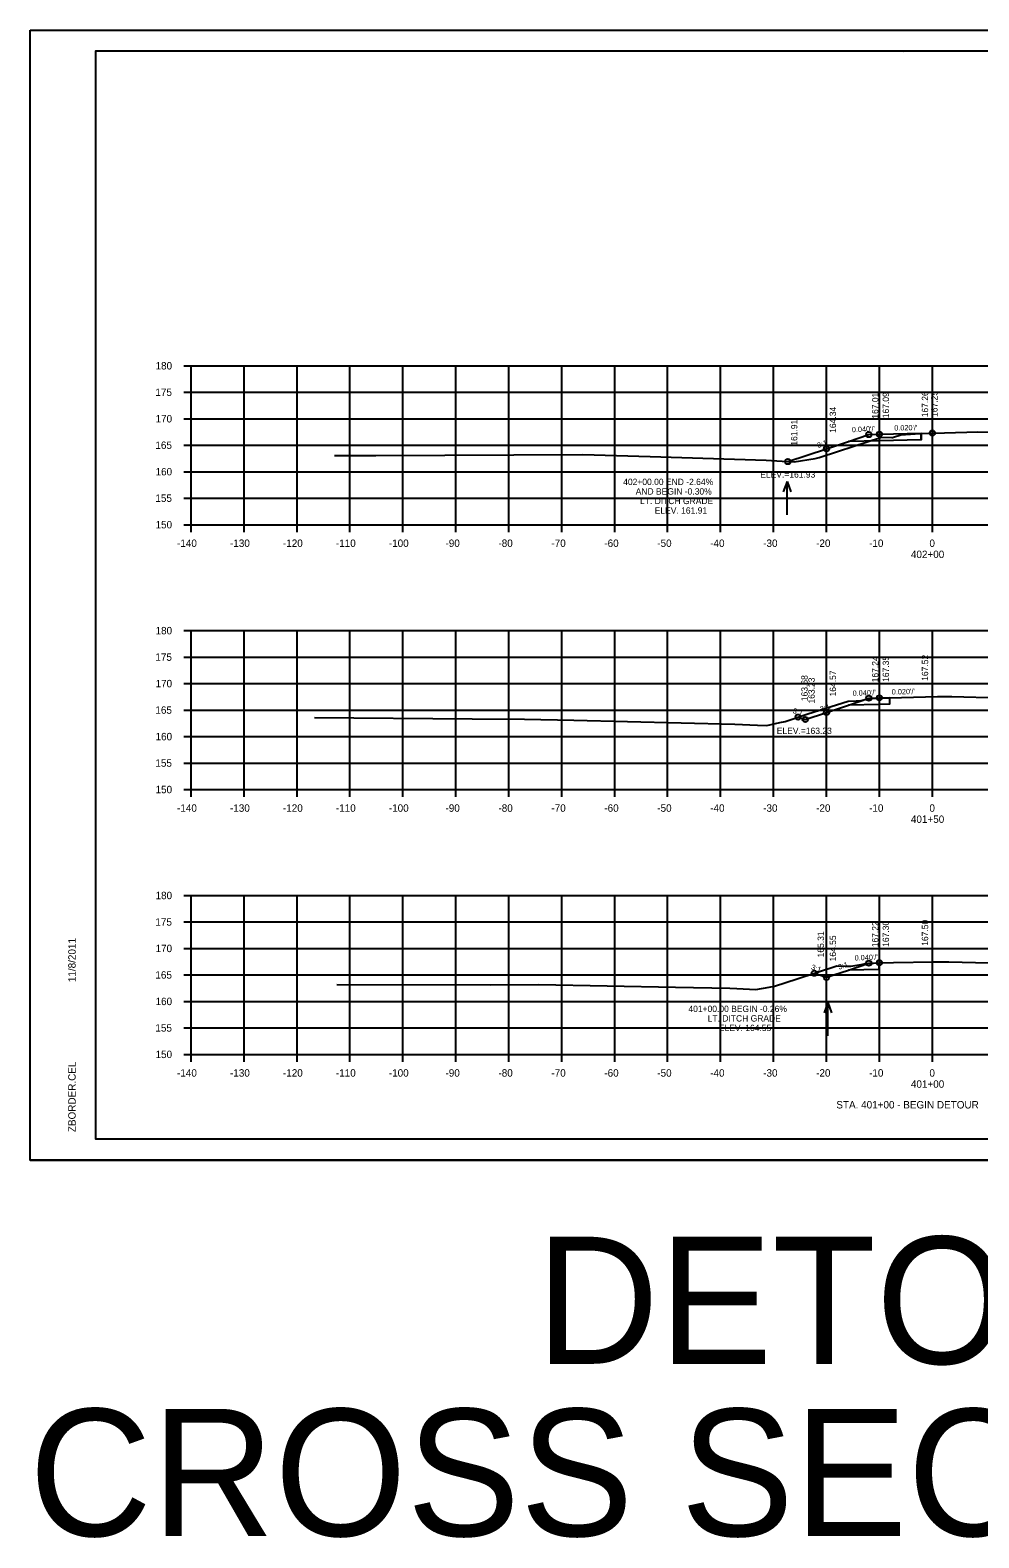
# Model space of a CAD drawing. Extents: x 1368503 to 1373085, y 379840 to 381833.
# Drawn here: x 1372751.7 to 1372930.9, y 379890.3 to 380175 of the extents above; entities that cross this region are included whole.
import ezdxf

# ---------------------------------------------------------------- set-up
doc = ezdxf.new("R2010")
doc.units = 0
for name, color, linetype in [('S_BRIDGE', 7, 'Continuous'), ('S_EDGE_PAVEMENT', 7, 'Continuous'), ('S_GRAVEL_ROAD', 7, 'Continuous'), ('S_MISC_BOUNDARY', 7, 'Continuous'), ('S_OBSCURES', 7, 'Continuous'), ('S_PHOTO_CENTERS', 7, 'Continuous'), ('S_PHOTO_NOTES', 7, 'Continuous'), ('S_RDW_PT_SYM', 7, 'Continuous'), ('S_SHOULDER', 7, 'Continuous'), ('S_STREAM_ANNOT', 7, 'Continuous'), ('S_TRAILS', 7, 'Continuous'), ('S_TRAILS_ANNOT', 7, 'Continuous'), ('S_TREE', 7, 'Continuous')]:
    doc.layers.add(name, color=color, linetype=linetype)

msp = doc.modelspace()

# ---------------------------------------------------------------- linework, layer by layer
at = {"layer": 'S_BRIDGE'}
for p, q in [((1372764.08, 380171.07), (1373080.26, 380171.07)), ((1372764.08, 379965.61), (1372764.08, 380171.07)), ((1372916.6, 380170.81), (1372916.6, 380170.81)), ((1372916.6, 380170.81), (1372916.6, 380170.81)), ((1372764.08, 379965.61), (1372764.08, 379965.61)), ((1373080.26, 379965.61), (1372764.08, 379965.61))]:
    msp.add_line(p, q, dxfattribs=at)
at = {"layer": 'S_EDGE_PAVEMENT'}
for p, q in [((1372780.68, 380111.61), (1372782.08, 380111.61)), ((1372782.08, 380081.61), (1372782.08, 380111.61)), ((1372780.68, 380106.61), (1372782.08, 380106.61)), ((1372780.68, 380101.61), (1372782.08, 380101.61)), ((1372780.68, 380096.61), (1372782.08, 380096.61)), ((1372780.68, 380091.61), (1372782.08, 380091.61)), ((1372780.68, 380086.61), (1372782.08, 380086.61)), ((1372780.68, 380081.61), (1372782.08, 380081.61)), ((1372782.08, 380081.61), (1373062.08, 380081.61)), ((1372782.08, 380080.21), (1372782.08, 380081.61)), ((1372792.08, 380080.21), (1372792.08, 380081.61)), ((1372802.08, 380080.21), (1372802.08, 380081.61)), ((1372812.08, 380080.21), (1372812.08, 380081.61)), ((1372822.08, 380080.21), (1372822.08, 380081.61)), ((1372832.08, 380080.21), (1372832.08, 380081.61)), ((1372842.08, 380080.21), (1372842.08, 380081.61)), ((1372852.08, 380080.21), (1372852.08, 380081.61)), ((1372862.08, 380080.21), (1372862.08, 380081.61)), ((1372872.08, 380080.21), (1372872.08, 380081.61)), ((1372882.08, 380080.21), (1372882.08, 380081.61)), ((1372892.08, 380080.21), (1372892.08, 380081.61)), ((1372902.08, 380080.21), (1372902.08, 380081.61)), ((1372912.08, 380080.21), (1372912.08, 380081.61)), ((1372922.08, 380080.21), (1372922.08, 380081.61)), ((1372780.68, 380061.61), (1372782.08, 380061.61)), ((1372782.08, 380031.61), (1372782.08, 380061.61)), ((1372780.68, 380056.61), (1372782.08, 380056.61)), ((1372780.68, 380051.61), (1372782.08, 380051.61)), ((1372780.68, 380046.61), (1372782.08, 380046.61)), ((1372780.68, 380041.61), (1372782.08, 380041.61)), ((1372780.68, 380036.61), (1372782.08, 380036.61)), ((1372780.68, 380031.61), (1372782.08, 380031.61)), ((1372782.08, 380031.61), (1373062.08, 380031.61)), ((1372782.08, 380030.21), (1372782.08, 380031.61)), ((1372792.08, 380030.21), (1372792.08, 380031.61)), ((1372802.08, 380030.21), (1372802.08, 380031.61)), ((1372812.08, 380030.21), (1372812.08, 380031.61)), ((1372822.08, 380030.21), (1372822.08, 380031.61)), ((1372832.08, 380030.21), (1372832.08, 380031.61)), ((1372842.08, 380030.21), (1372842.08, 380031.61)), ((1372852.08, 380030.21), (1372852.08, 380031.61)), ((1372862.08, 380030.21), (1372862.08, 380031.61)), ((1372872.08, 380030.21), (1372872.08, 380031.61)), ((1372882.08, 380030.21), (1372882.08, 380031.61)), ((1372892.08, 380030.21), (1372892.08, 380031.61)), ((1372902.08, 380030.21), (1372902.08, 380031.61)), ((1372912.08, 380030.21), (1372912.08, 380031.61)), ((1372922.08, 380030.21), (1372922.08, 380031.61)), ((1372780.68, 380011.61), (1372782.08, 380011.61)), ((1372782.08, 379981.61), (1372782.08, 380011.61)), ((1372780.68, 380006.61), (1372782.08, 380006.61)), ((1372780.68, 380001.61), (1372782.08, 380001.61)), ((1372780.68, 379996.61), (1372782.08, 379996.61)), ((1372780.68, 379991.61), (1372782.08, 379991.61)), ((1372780.68, 379986.61), (1372782.08, 379986.61)), ((1372780.68, 379981.61), (1372782.08, 379981.61)), ((1372782.08, 379981.61), (1373062.08, 379981.61)), ((1372782.08, 379980.21), (1372782.08, 379981.61)), ((1372792.08, 379980.21), (1372792.08, 379981.61)), ((1372802.08, 379980.21), (1372802.08, 379981.61)), ((1372812.08, 379980.21), (1372812.08, 379981.61)), ((1372822.08, 379980.21), (1372822.08, 379981.61)), ((1372832.08, 379980.21), (1372832.08, 379981.61)), ((1372842.08, 379980.21), (1372842.08, 379981.61)), ((1372852.08, 379980.21), (1372852.08, 379981.61)), ((1372862.08, 379980.21), (1372862.08, 379981.61)), ((1372872.08, 379980.21), (1372872.08, 379981.61)), ((1372882.08, 379980.21), (1372882.08, 379981.61)), ((1372892.08, 379980.21), (1372892.08, 379981.61)), ((1372902.08, 379980.21), (1372902.08, 379981.61)), ((1372912.08, 379980.21), (1372912.08, 379981.61)), ((1372922.08, 379980.21), (1372922.08, 379981.61))]:
    msp.add_line(p, q, dxfattribs=at)
at = {"layer": 'S_GRAVEL_ROAD'}
for p, q in [((1372894.62, 380089.76), (1372893.92, 380087.83)), ((1372894.62, 380083.47), (1372894.62, 380089.76)), ((1372894.62, 380089.76), (1372895.32, 380087.83)), ((1372902.32, 379991.38), (1372901.62, 379989.46)), ((1372902.32, 379985.1), (1372902.32, 379991.38)), ((1372902.32, 379991.38), (1372903.02, 379989.46))]:
    msp.add_line(p, q, dxfattribs=at)
at = {"layer": 'S_MISC_BOUNDARY'}
for points in [[(1372809.18, 380094.69), (1372816.97, 380094.68), (1372856.08, 380094.85), (1372868.75, 380094.5), (1372890.69, 380093.8), (1372894.7, 380093.52), (1372896, 380093.46), (1372899.95, 380094.11), (1372900.71, 380094.26), (1372904.35, 380095.49), (1372912.45, 380098.11), (1372914.4, 380098.08), (1372914.57, 380098.06), (1372914.75, 380098.11), (1372916.1, 380098.54), (1372919.79, 380098.8), (1372919.96, 380098.82), (1372920.12, 380098.82), (1372930.67, 380099.11), (1372939.72, 380098.94)], [(1372805.38, 380045.2), (1372835.18, 380044.94), (1372845.03, 380044.89), (1372854.38, 380044.68), (1372884.76, 380043.93), (1372889.04, 380043.78), (1372890.84, 380043.71), (1372893.25, 380044.28), (1372894.26, 380044.48), (1372898.55, 380045.89), (1372906.14, 380048.29), (1372907.71, 380048.36), (1372908.39, 380048.36), (1372909.81, 380048.74), (1372909.93, 380048.77), (1372910.28, 380048.79), (1372913.97, 380048.94), (1372923.02, 380049.15), (1372924.42, 380049.18), (1372925.76, 380049.15), (1372934.88, 380048.95)], [(1372809.58, 379994.79), (1372838.6, 379994.76), (1372847.73, 379994.79), (1372873.56, 379994.29), (1372883.84, 379994.12), (1372885.15, 379994.05), (1372888.73, 379993.89), (1372891.23, 379994.33), (1372892.25, 379994.48), (1372896.52, 379995.86), (1372904.03, 379998.3), (1372905.71, 379998.29), (1372906.65, 379998.28), (1372908.96, 379998.67), (1372909.39, 379998.75), (1372909.91, 379998.78), (1372912.04, 379998.9), (1372914.76, 379998.95), (1372922.24, 379999.11), (1372925.16, 379999.06), (1372932.76, 379998.91)]]:
    msp.add_lwpolyline(points, dxfattribs=at)
at = {"layer": 'S_OBSCURES'}
for points in [[(1372919.96, 380098.86), (1372919.96, 380097.61), (1372912.08, 380097.45), (1372906.22, 380097.33)], [(1372913.97, 380048.96), (1372913.97, 380047.71), (1372912.08, 380047.68), (1372906.22, 380047.56)], [(1372912.03, 379998.91), (1372912.03, 379997.66), (1372906.22, 379997.54)]]:
    msp.add_lwpolyline(points, dxfattribs=at)
at = {"layer": 'S_PHOTO_CENTERS'}
for p, q in [((1372782.08, 380111.61), (1373062.08, 380111.61)), ((1372782.08, 380081.61), (1372782.08, 380111.61)), ((1372792.08, 380081.61), (1372792.08, 380111.61)), ((1372802.08, 380081.61), (1372802.08, 380111.61)), ((1372812.08, 380081.61), (1372812.08, 380111.61)), ((1372822.08, 380081.61), (1372822.08, 380111.61)), ((1372832.08, 380081.61), (1372832.08, 380111.61)), ((1372842.08, 380081.61), (1372842.08, 380111.61)), ((1372852.08, 380081.61), (1372852.08, 380111.61)), ((1372862.08, 380081.61), (1372862.08, 380111.61)), ((1372872.08, 380081.61), (1372872.08, 380111.61)), ((1372882.08, 380081.61), (1372882.08, 380111.61)), ((1372892.08, 380081.61), (1372892.08, 380111.61)), ((1372902.08, 380081.61), (1372902.08, 380111.61)), ((1372912.08, 380081.61), (1372912.08, 380111.61)), ((1372922.08, 380081.61), (1372922.08, 380111.61)), ((1372782.08, 380106.61), (1373062.08, 380106.61)), ((1372782.08, 380101.61), (1373062.08, 380101.61)), ((1372782.08, 380096.61), (1373062.08, 380096.61)), ((1372782.08, 380091.61), (1373062.08, 380091.61)), ((1372782.08, 380086.61), (1373062.08, 380086.61)), ((1372782.08, 380081.61), (1373062.08, 380081.61)), ((1372782.08, 380061.61), (1373062.08, 380061.61)), ((1372782.08, 380031.61), (1372782.08, 380061.61)), ((1372792.08, 380031.61), (1372792.08, 380061.61)), ((1372802.08, 380031.61), (1372802.08, 380061.61)), ((1372812.08, 380031.61), (1372812.08, 380061.61)), ((1372822.08, 380031.61), (1372822.08, 380061.61)), ((1372832.08, 380031.61), (1372832.08, 380061.61)), ((1372842.08, 380031.61), (1372842.08, 380061.61)), ((1372852.08, 380031.61), (1372852.08, 380061.61)), ((1372862.08, 380031.61), (1372862.08, 380061.61)), ((1372872.08, 380031.61), (1372872.08, 380061.61)), ((1372882.08, 380031.61), (1372882.08, 380061.61)), ((1372892.08, 380031.61), (1372892.08, 380061.61)), ((1372902.08, 380031.61), (1372902.08, 380061.61)), ((1372912.08, 380031.61), (1372912.08, 380061.61)), ((1372922.08, 380031.61), (1372922.08, 380061.61)), ((1372782.08, 380056.61), (1373062.08, 380056.61)), ((1372782.08, 380051.61), (1373062.08, 380051.61)), ((1372782.08, 380046.61), (1373062.08, 380046.61)), ((1372782.08, 380041.61), (1373062.08, 380041.61)), ((1372782.08, 380036.61), (1373062.08, 380036.61)), ((1372782.08, 380031.61), (1373062.08, 380031.61)), ((1372782.08, 380011.61), (1373062.08, 380011.61)), ((1372782.08, 379981.61), (1372782.08, 380011.61)), ((1372792.08, 379981.61), (1372792.08, 380011.61)), ((1372802.08, 379981.61), (1372802.08, 380011.61)), ((1372812.08, 379981.61), (1372812.08, 380011.61)), ((1372822.08, 379981.61), (1372822.08, 380011.61)), ((1372832.08, 379981.61), (1372832.08, 380011.61)), ((1372842.08, 379981.61), (1372842.08, 380011.61)), ((1372852.08, 379981.61), (1372852.08, 380011.61)), ((1372862.08, 379981.61), (1372862.08, 380011.61)), ((1372872.08, 379981.61), (1372872.08, 380011.61)), ((1372882.08, 379981.61), (1372882.08, 380011.61)), ((1372892.08, 379981.61), (1372892.08, 380011.61)), ((1372902.08, 379981.61), (1372902.08, 380011.61)), ((1372912.08, 379981.61), (1372912.08, 380011.61)), ((1372922.08, 379981.61), (1372922.08, 380011.61)), ((1372782.08, 380006.61), (1373062.08, 380006.61)), ((1372782.08, 380001.61), (1373062.08, 380001.61)), ((1372782.08, 379996.61), (1373062.08, 379996.61)), ((1372782.08, 379991.61), (1373062.08, 379991.61)), ((1372782.08, 379986.61), (1373062.08, 379986.61)), ((1372782.08, 379981.61), (1373062.08, 379981.61))]:
    msp.add_line(p, q, dxfattribs=at)
at = {"layer": 'S_PHOTO_NOTES'}
for p, q in [((1372751.68, 380174.97), (1373085.01, 380174.97)), ((1372919.96, 380097.61), (1372919.96, 380098.82)), ((1372912.03, 379997.66), (1372912.03, 379998.9)), ((1372751.68, 379961.63), (1373085.01, 379961.63))]:
    msp.add_line(p, q, dxfattribs=at)
for points in [[(1372751.67, 380174.97), (1373085.01, 380174.97), (1373085.01, 379961.63), (1372751.67, 379961.63)], [(1372998, 380171.07), (1372998, 380161.19), (1373033.73, 380161.19), (1373033.73, 380158.27), (1373056.93, 380158.27), (1373056.93, 380133.94), (1373080.26, 380133.94), (1373080.26, 379965.61), (1372764.08, 379965.61), (1372764.08, 380171.07)]]:
    msp.add_lwpolyline(points, close=True, dxfattribs=at)
for centre in [(1372910.08, 380098.62), (1372912.08, 380098.7), (1372922.08, 380098.9), (1372902.08, 380095.95), (1372894.78, 380093.52), (1372910.08, 380048.85), (1372912.08, 380048.93), (1372896.72, 380045.29), (1372898.06, 380044.84), (1372902.08, 380046.18), (1372899.79, 379996.92), (1372902.08, 379996.16), (1372902.08, 379996.16), (1372910.08, 379998.83), (1372912.08, 379998.91)]:
    msp.add_circle(centre, 0.5, dxfattribs=at)
at = {"layer": 'S_STREAM_ANNOT'}
for points in [[(1372894.78, 380093.52), (1372902.08, 380095.95), (1372906.22, 380097.33), (1372910.08, 380098.62), (1372912.08, 380098.7), (1372919.96, 380098.86)], [(1372896.72, 380045.29), (1372898.06, 380044.84), (1372902.08, 380046.18), (1372906.22, 380047.56), (1372910.08, 380048.85), (1372912.08, 380048.93), (1372913.97, 380048.96)], [(1372899.79, 379996.92), (1372902.08, 379996.16), (1372902.08, 379996.16), (1372906.22, 379997.54), (1372910.08, 379998.83), (1372912.03, 379998.91)]]:
    msp.add_lwpolyline(points, dxfattribs=at)

# ---------------------------------------------------------------- texts
at = {"layer": 'S_BRIDGE'}
for s, p in [('11/8/2011', (1372760.27, 379995.25)), ('ZBORDER.CEL', (1372760.27, 379966.94))]:
    msp.add_text(s, height=1.4, rotation=90, dxfattribs=at).set_placement(p)
at = {"layer": 'S_GRAVEL_ROAD'}
for s, p in [('ELEV.=161.93', (1372889.57, 380090.49)), ('402+00.00 END -2.64%', (1372863.68, 380089.09)), ('AND BEGIN -0.30%', (1372866.04, 380087.29)), ('LT. DITCH GRADE', (1372866.86, 380085.49)), ('ELEV. 161.91', (1372869.63, 380083.69)), ('ELEV.=163.23', (1372892.69, 380042.1)), ('401+00.00 BEGIN -0.26%', (1372876, 379989.61)), ('LT. DITCH GRADE', (1372879.64, 379987.81)), ('ELEV. 164.55', (1372881.74, 379986.01))]:
    msp.add_text(s, height=1.2, dxfattribs=at).set_placement(p)
at = {"layer": 'S_PHOTO_NOTES'}
for s, p in [('DETOUR', (1372847.25, 379923.19)), ('CROSS SECTIONS', (1372751.48, 379890.68))]:
    msp.add_text(s, height=24, dxfattribs=at).set_placement(p)
at = {"layer": 'S_RDW_PT_SYM'}
for s, rotation, p in [("0.040'/'", 2.2906, (1372906.88, 380099.05)), ("0.020'/'", 1.1458, (1372914.88, 380099.37)), ('3:1', 18.4349, (1372900.49, 380096.07)), ("0.040'/'", 2.2906, (1372907.03, 380049.28)), ("0.020'/'", 1.1458, (1372914.41, 380049.55)), ('3:1', 341.5668, (1372895.61, 380046.07)), ('3:1', 18.4349, (1372901.04, 380046.26)), ("0.040'/'", 2.2906, (1372907.41, 379999.32)), ('3:1', 341.5668, (1372899.09, 379997.69)), ('3:1', 18.4349, (1372904.45, 379997.58))]:
    msp.add_text(s, height=1, rotation=rotation, dxfattribs=at).set_placement(p)
at = {"layer": 'S_SHOULDER'}
for s, p in [('167.01', (1372911.88, 380101.62)), ('167.09', (1372913.88, 380101.7)), ('167.25', (1372923.05, 380101.95)), ('164.34', (1372903.88, 380098.95)), ('161.91', (1372896.58, 380096.52)), ('167.24', (1372911.88, 380051.85)), ('167.35', (1372913.88, 380051.93)), ('164.57', (1372903.88, 380049.18)), ('163.68', (1372898.52, 380048.29)), ('163.23', (1372899.86, 380047.84)), ('167.22', (1372911.88, 380001.83)), ('167.30', (1372913.88, 380001.91)), ('165.31', (1372901.59, 379999.92)), ('164.55', (1372903.88, 379999.16)), ('164.55', (1372903.88, 379999.16))]:
    msp.add_text(s, height=1.2, rotation=90, dxfattribs=at).set_placement(p)
at = {"layer": 'S_TRAILS'}
for s, p in [('180', (1372775.36, 380110.91)), ('175', (1372775.33, 380105.91)), ('170', (1372775.36, 380100.91)), ('165', (1372775.33, 380095.91)), ('160', (1372775.36, 380090.91)), ('155', (1372775.33, 380085.91)), ('150', (1372775.36, 380080.91)), ('-140', (1372779.42, 380077.41)), ('-130', (1372789.42, 380077.41)), ('-120', (1372799.42, 380077.41)), ('-110', (1372809.42, 380077.41)), ('-100', (1372819.42, 380077.41)), ('-90', (1372830.12, 380077.41)), ('-80', (1372840.12, 380077.41)), ('-70', (1372850.12, 380077.41)), ('-60', (1372860.12, 380077.41)), ('-50', (1372870.12, 380077.41)), ('-40', (1372880.12, 380077.41)), ('-30', (1372890.12, 380077.41)), ('-20', (1372900.12, 380077.41)), ('-10', (1372910.12, 380077.41)), ('402+00', (1372918.02, 380075.31)), ('0', (1372921.52, 380077.41)), ('180', (1372775.36, 380060.91)), ('175', (1372775.33, 380055.91)), ('170', (1372775.36, 380050.91)), ('165', (1372775.33, 380045.91)), ('160', (1372775.36, 380040.91)), ('155', (1372775.33, 380035.91)), ('150', (1372775.36, 380030.91)), ('-140', (1372779.42, 380027.41)), ('-130', (1372789.42, 380027.41)), ('-120', (1372799.42, 380027.41)), ('-110', (1372809.42, 380027.41)), ('-100', (1372819.42, 380027.41)), ('-90', (1372830.12, 380027.41)), ('-80', (1372840.12, 380027.41)), ('-70', (1372850.12, 380027.41)), ('-60', (1372860.12, 380027.41)), ('-50', (1372870.12, 380027.41)), ('-40', (1372880.12, 380027.41)), ('-30', (1372890.12, 380027.41)), ('-20', (1372900.12, 380027.41)), ('-10', (1372910.12, 380027.41)), ('0', (1372921.52, 380027.41)), ('401+50', (1372918.02, 380025.31)), ('180', (1372775.36, 380010.91)), ('175', (1372775.33, 380005.91)), ('170', (1372775.36, 380000.91)), ('165', (1372775.33, 379995.91)), ('160', (1372775.36, 379990.91)), ('155', (1372775.33, 379985.91)), ('150', (1372775.36, 379980.91)), ('-140', (1372779.42, 379977.41)), ('-130', (1372789.42, 379977.41)), ('-120', (1372799.42, 379977.41)), ('-110', (1372809.42, 379977.41)), ('-100', (1372819.42, 379977.41)), ('-90', (1372830.12, 379977.41)), ('-80', (1372840.12, 379977.41)), ('-70', (1372850.12, 379977.41)), ('-60', (1372860.12, 379977.41)), ('-50', (1372870.12, 379977.41)), ('-40', (1372880.12, 379977.41)), ('-30', (1372890.12, 379977.41)), ('-20', (1372900.12, 379977.41)), ('-10', (1372910.12, 379977.41)), ('401+00', (1372918.02, 379975.31)), ('0', (1372921.52, 379977.41))]:
    msp.add_text(s, height=1.4, dxfattribs=at).set_placement(p)
at = {"layer": 'S_TRAILS_ANNOT'}
for s, p in [('167.26', (1372921.28, 380101.88)), ('167.52', (1372921.28, 380052.13)), ('167.50', (1372921.28, 380002.11))]:
    msp.add_text(s, height=1.2, rotation=90, dxfattribs=at).set_placement(p)
at = {"layer": 'S_TREE'}
msp.add_text('STA. 401+00 - BEGIN DETOUR', height=1.4, dxfattribs=at).set_placement((1372903.94, 379971.4))

doc.saveas('drawing.dxf')
